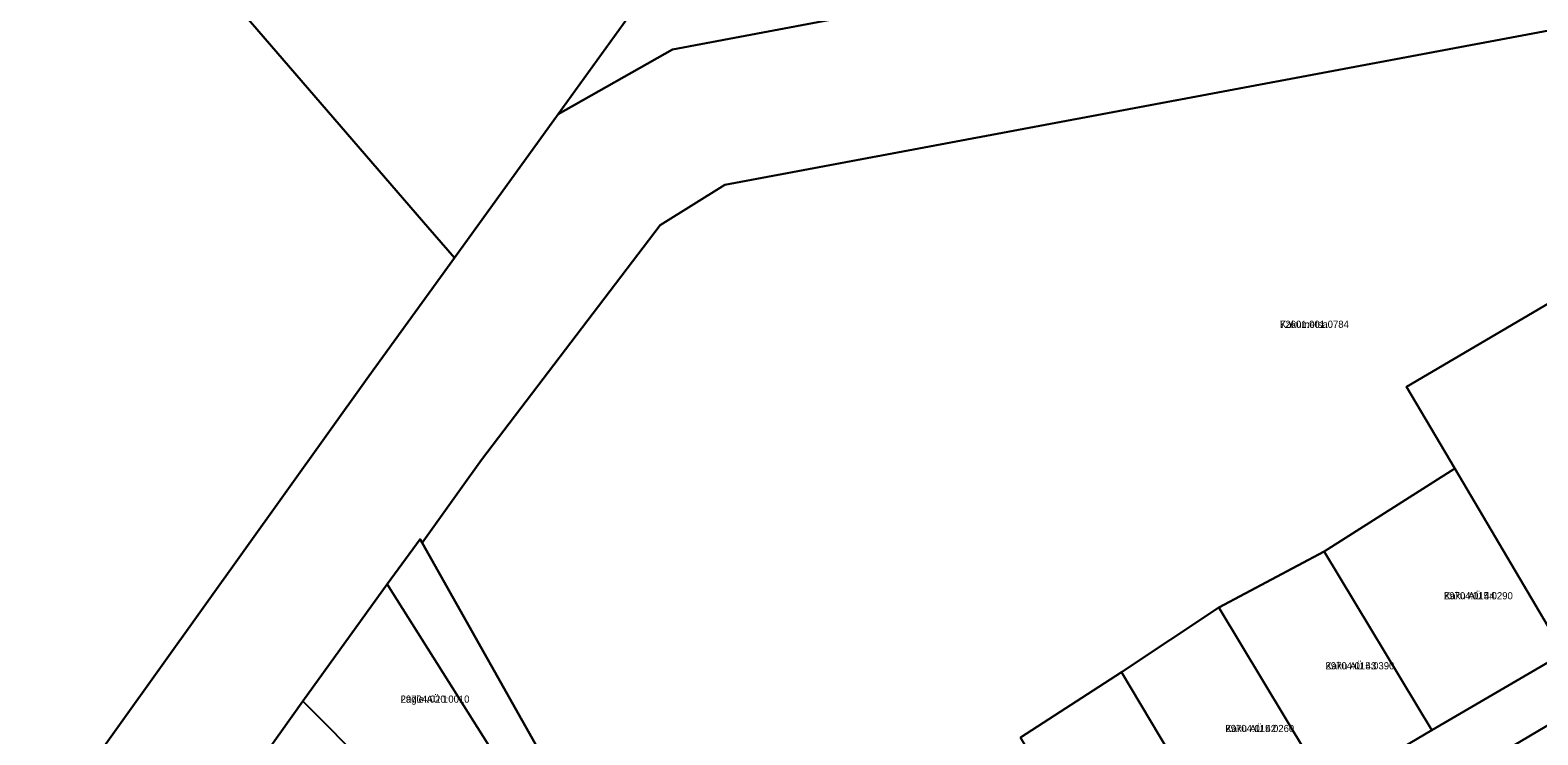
# Model space of a CAD drawing. Extents: x 504287 to 537970, y 6539941 to 6586214.
# Drawn here: x 515960.8 to 516278.4, y 6563788.8 to 6563937.1 of the extents above; entities that cross this region are included whole.
import ezdxf

# ---------------------------------------------------------------- set-up
doc = ezdxf.new("R2010")
doc.units = 0
for name, color, linetype in [('L_AADRESS', 7, 'Continuous'), ('PIIR', 7, 'Continuous'), ('TUNNUS', 7, 'Continuous')]:
    doc.layers.add(name, color=color, linetype=linetype)

msp = doc.modelspace()

# ---------------------------------------------------------------- linework, layer by layer
at = {"layer": 'PIIR'}
for points in [[(515624.14, 6564381.9), (516044.6, 6563895.65), (516050.16, 6563889.17), (516032.13, 6563864.26), (515943.97, 6563741.18), (515878.4, 6563653.75), (515772.68, 6563516.57), (515329.04, 6563669.28)], [(516089.38, 6563943.39), (516072.01, 6563919.38), (516050.16, 6563889.17), (516044.6, 6563895.65), (515624.14, 6564381.9)], [(516382.23, 6563956.06), (516107.14, 6563904.56), (516093.47, 6563896.02), (516055.87, 6563846.69), (516051.44, 6563840.47), (516043.4, 6563829.17), (516042.96, 6563829.96), (516035.97, 6563820.5), (516018.23, 6563795.91), (516001.13, 6563771.83), (515987.14, 6563752.45), (515973.16, 6563733.29), (515959.13, 6563713.26), (515944.96, 6563693.9), (515930.89, 6563674.75), (515916.74, 6563654.55), (515902.87, 6563635.03), (515888.99, 6563615.59), (515875.08, 6563595.79), (515861.15, 6563576.25), (515846.5, 6563556.45), (515821.87, 6563521.4), (515802.3, 6563490.1)], [(516307.05, 6563434), (516278.14, 6563426.87), (516269.58, 6563442.63), (516255.07, 6563468.13), (516213.07, 6563540.34), (516172.49, 6563610.65), (516156.56, 6563636.66), (516151.81, 6563644.25), (516121.05, 6563696.02), (516110.18, 6563714.54), (516084.59, 6563757.41), (516071.68, 6563779), (516043.4, 6563829.17), (516051.44, 6563840.47), (516055.87, 6563846.69), (516093.47, 6563896.02), (516107.14, 6563904.56), (516382.23, 6563956.06)], [(515390.18, 6563134.77), (515513.06, 6563223.93), (515517.32, 6563222.54), (515623.22, 6563303.66), (515629.16, 6563314.21), (515772.68, 6563516.57), (515878.4, 6563653.75), (515943.97, 6563741.18), (516032.13, 6563864.26), (516050.16, 6563889.17), (516072.01, 6563919.38), (516096.09, 6563933.02), (516139.77, 6563941.2)], [(516289.63, 6563884.92), (516250.7, 6563862), (516260.84, 6563844.83), (516233.36, 6563827.36), (516211.2, 6563815.61), (516190.7, 6563802.01), (516169.41, 6563788.23)], [(516283.8, 6563805.96), (516260.84, 6563844.83), (516250.7, 6563862), (516289.63, 6563884.92)], [(516059.45, 6563783.34), (516035.97, 6563820.5), (516042.96, 6563829.96), (516043.4, 6563829.17), (516071.68, 6563779)], [(516291.18, 6563540.41), (516277.92, 6563561.48), (516265.12, 6563581.68), (516252.13, 6563602.02), (516253.84, 6563603.15), (516241.21, 6563623.62), (516229.52, 6563644.23), (516217.46, 6563665.44), (516206.77, 6563684.62), (516193.07, 6563706.46), (516179.15, 6563728.51), (516146.36, 6563709.85), (516139.22, 6563720.44), (516170.11, 6563739.15), (516191.42, 6563751.39), (516212.95, 6563764.7), (516234.37, 6563777.02), (516256.06, 6563789.77), (516283.8, 6563805.96)], [(516287.98, 6563795.25), (516258.77, 6563777.98), (516272.57, 6563754.02), (516284.51, 6563733.19)]]:
    msp.add_lwpolyline(points, dxfattribs=at)
for points in [[(516072.01, 6563919.38), (516089.38, 6563943.39), (516092.44, 6563947.43), (516095.09, 6563950.92), (516100.82, 6563958.99), (516102.69, 6563961.64), (516110, 6563957.59), (516139.77, 6563941.2), (516096.09, 6563933.02)], [(516233.36, 6563827.36), (516260.84, 6563844.83), (516283.8, 6563805.96), (516256.06, 6563789.77)], [(516233.36, 6563827.36), (516256.06, 6563789.77), (516234.37, 6563777.02), (516211.2, 6563815.61)], [(516035.97, 6563820.5), (516059.45, 6563783.34), (516046.67, 6563767.31), (516018.23, 6563795.91)], [(516190.7, 6563802.01), (516211.2, 6563815.61), (516234.37, 6563777.02), (516212.95, 6563764.7)], [(516169.41, 6563788.23), (516190.7, 6563802.01), (516212.95, 6563764.7), (516191.42, 6563751.39)], [(516018.23, 6563795.91), (516046.67, 6563767.31), (516032.42, 6563748.32), (516001.13, 6563771.83)], [(516258.77, 6563777.98), (516287.98, 6563795.25), (516289.62, 6563796.11), (516303.02, 6563772.71), (516302, 6563771.5), (516272.57, 6563754.02)]]:
    msp.add_lwpolyline(points, close=True, dxfattribs=at)

# ---------------------------------------------------------------- texts
at = {"layer": 'L_AADRESS'}
for s, p in [('Kakumetsa', (516224.05, 6563874.44)), ('Kaku AÜ 44', (516258.58, 6563817.32)), ('Kaku AÜ 43', (516233.63, 6563802.58)), ('Lagle AÜ 1', (516038.84, 6563795.57)), ('Kaku AÜ 42', (516212.54, 6563789.39))]:
    msp.add_text(s, height=1.5, dxfattribs=at).set_placement(p)
at = {"layer": 'TUNNUS'}
for s, p in [('72601:001:0784', (516224.05, 6563874.44)), ('29704:015:0290', (516258.58, 6563817.32)), ('29704:015:0390', (516233.63, 6563802.58)), ('29704:020:0010', (516038.84, 6563795.57)), ('29704:015:0260', (516212.54, 6563789.39))]:
    msp.add_text(s, height=1.5, dxfattribs=at).set_placement(p)

doc.saveas('drawing.dxf')
